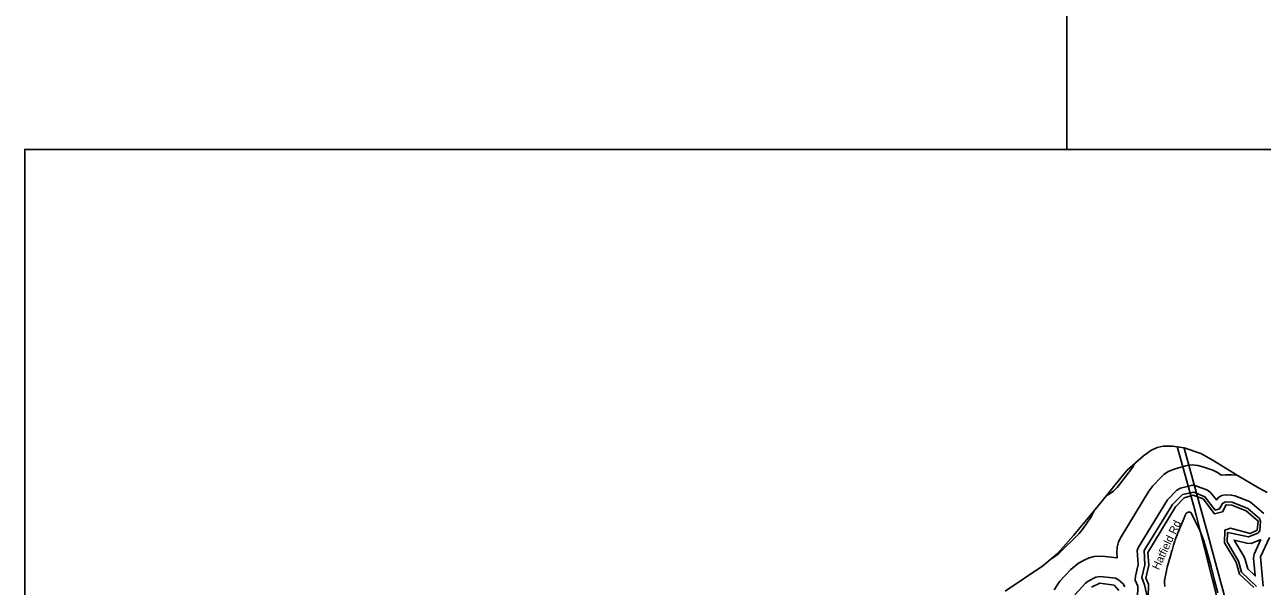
# Model space of a CAD drawing. Extents: x 1383679 to 1536984, y 460658 to 651027.
# Drawn here: x 1383679 to 1398373, y 515569 to 522240 of the extents above; entities that cross this region are included whole.
import ezdxf

# ---------------------------------------------------------------- set-up
doc = ezdxf.new("R2010")
doc.units = 0
for name, color, linetype in [('Exist Boundary Political CountyLine', 7, 'Continuous'), ('Exist Hydrographic Bay Label', 7, 'Continuous'), ('Exist Hydrographic Buffer Line', 7, 'Continuous'), ('Exist Road Non-System Type 51', 7, 'Continuous'), ('Exist Road Non-System Type 51 Label', 7, 'Continuous'), ('Exist Utilities Electrical Transmission Line', 7, 'Continuous'), ('Map Preparation Inset Cut Line', 7, 'Continuous')]:
    doc.layers.add(name, color=color, linetype=linetype)

msp = doc.modelspace()

# ---------------------------------------------------------------- linework, layer by layer
at = {"layer": 'Exist Boundary Political CountyLine'}
msp.add_lwpolyline([(1395319, 515509), (1395768, 515811), (1395892, 515913), (1395941, 515960), (1396009, 516034), (1396131, 516172), (1396390, 516481), (1396579, 516715), (1396710, 516878), (1396770, 516947), (1396963, 517117), (1397051, 517183), (1397126, 517218), (1397198, 517232), (1397306, 517234), (1397444, 517213), (1397644, 517145), (1397777, 517072), (1398087, 516882), (1398328, 516737), (1398431, 516681)], dxfattribs=at)
at = {"layer": 'Exist Hydrographic Bay Label'}
msp.add_lwpolyline([(1397020, 515431), (1397023, 515595), (1396992, 515664), (1397028, 515821), (1397015, 515972), (1397343, 516514), (1397445, 516620), (1397554, 516651), (1397670, 516609), (1397808, 516429), (1397900, 516453), (1397943, 516535), (1398010, 516533), (1398184, 516464), (1398323, 516343), (1398312, 516235), (1398228, 516197), (1397996, 516258), (1397929, 516236), (1397926, 516085), (1398063, 515856), (1398101, 515714), (1398273, 515553)], dxfattribs=at)
at = {"layer": 'Exist Hydrographic Buffer Line'}
for points in [[(1398090, 516880), (1398064, 516887), (1398008, 516893), (1397941, 516894), (1397885, 516890), (1397842, 516920), (1397785, 516947), (1397667, 516989), (1397608, 517005), (1397545, 517010), (1397483, 517005), (1397448, 516997), (1397339, 516966), (1397256, 516931), (1397205, 516895), (1397177, 516869), (1397075, 516763), (1397027, 516700), (1396699, 516158), (1396668, 516095), (1396652, 516034), (1396647, 515972), (1396651, 515908), (1396471, 515925), (1396377, 515921), (1396316, 515905), (1396268, 515883), (1396192, 515842), (1396099, 515770), (1395971, 515631), (1395904, 515528)], [(1396524, 516649), (1396557, 516664), (1396608, 516700), (1396652, 516744), (1396814, 516951), (1396842, 516993), (1396857, 517023)], [(1398393, 516433), (1398254, 516554), (1398220, 516575), (1398046, 516644), (1398004, 516653), (1397937, 516654), (1397893, 516647), (1397857, 516626), (1397831, 516594), (1397757, 516682), (1397722, 516712), (1397586, 516763), (1397545, 516770), (1397404, 516735), (1397359, 516712), (1397248, 516596), (1396904, 516034), (1396888, 515993)], [(1398303, 515565), (1398128, 515735), (1398093, 515866), (1397958, 516095), (1397960, 516206), (1398004, 516198), (1398209, 516158), (1398320, 516198), (1398343, 516228), (1398354, 516339), (1398341, 516373), (1398202, 516494), (1398016, 516570), (1397935, 516574), (1397900, 516554), (1397864, 516487), (1397815, 516474), (1397693, 516633), (1397559, 516688), (1397426, 516658), (1397306, 516541), (1396972, 515993), (1396979, 515823), (1396945, 515673), (1396974, 515586), (1397012, 515430)], [(1395873, 515897), (1395883, 515903), (1395953, 515956), (1396199, 516194), (1396248, 516254), (1396334, 516383), (1396373, 516459), (1396373, 516460)], [(1398357, 516123), (1398279, 515950), (1398269, 515901), (1398290, 515693), (1398200, 515778), (1398170, 515887), (1398158, 515917), (1398038, 516117), (1398189, 516081), (1398240, 516079), (1398357, 516123)], [(1398461, 516148), (1398352, 515918), (1398384, 515571)], [(1396888, 515993), (1396898, 515829), (1396867, 515691), (1396865, 515643), (1396894, 515570), (1396892, 515432)], [(1396742, 515561), (1396721, 515597), (1396665, 515646), (1396630, 515666), (1396450, 515686), (1396399, 515679), (1396306, 515631), (1396275, 515607), (1396147, 515468)], [(1396670, 515519), (1396614, 515584), (1396443, 515606), (1396345, 515560)]]:
    msp.add_lwpolyline(points, dxfattribs=at)
at = {"layer": 'Exist Road Non-System Type 51'}
msp.add_lwpolyline([(1397847, 515492), (1397808, 515639), (1397765, 515801), (1397731, 515931), (1397701, 516040), (1397680, 516107), (1397656, 516174), (1397633, 516231), (1397606, 516287), (1397573, 516349), (1397542, 516416), (1397531, 516436), (1397525, 516444), (1397520, 516448), (1397514, 516450), (1397507, 516451), (1397500, 516451), (1397492, 516449), (1397485, 516446), (1397478, 516442), (1397473, 516436), (1397469, 516431), (1397465, 516426), (1397459, 516416), (1397457, 516411), (1397453, 516400), (1397440, 516370), (1397406, 516286), (1397376, 516212), (1397356, 516162), (1397340, 516122), (1397334, 516106), (1397330, 516092), (1397319, 516056), (1397302, 515995), (1397301, 515991), (1397285, 515932), (1397264, 515863), (1397246, 515797), (1397231, 515732), (1397220, 515676), (1397214, 515639), (1397214, 515630), (1397213, 515617), (1397214, 515603), (1397215, 515580), (1397217, 515565)], dxfattribs=at)
at = {"layer": 'Exist Utilities Electrical Transmission Line'}
for points in [[(1397364, 517231), (1397565, 516505), (1397587, 516412), (1397870, 515300)], [(1397445, 517211), (1397617, 516589), (1397728, 516187), (1397780, 515992), (1398111, 514766)]]:
    msp.add_lwpolyline(points, dxfattribs=at)
at = {"layer": 'Map Preparation Inset Cut Line'}
for points in [[(1458568, 520758), (1396052, 520758), (1396052, 564142), (1458568, 564142), (1458568, 520758)], [(1446195, 477316), (1383679, 477316), (1383679, 520758), (1458568, 520758), (1458568, 493672), (1446195, 493672), (1446195, 477316)]]:
    msp.add_lwpolyline(points, dxfattribs=at)

# ---------------------------------------------------------------- texts
at = {"layer": 'Exist Road Non-System Type 51 Label'}
msp.add_text('Hatfield Rd', height=95, rotation=64.7472, dxfattribs=at).set_placement((1397144, 515756))

doc.saveas('drawing.dxf')
